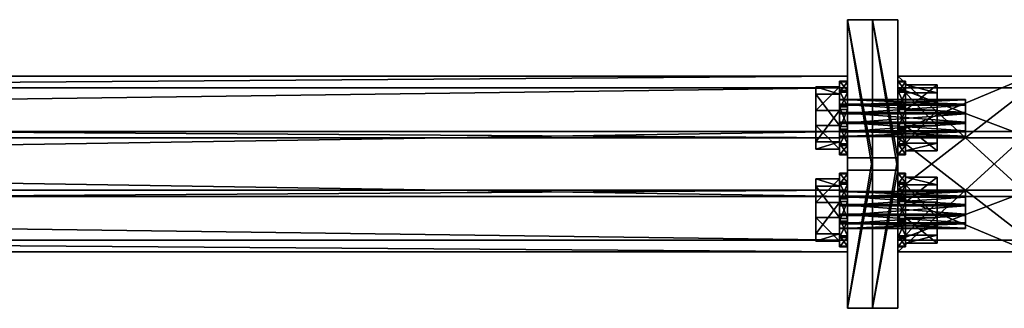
# Model space of a CAD drawing. Header units: millimetres. Extents: x 60485 to 71303, y 100 to 16900.
# Tile 413 of 656: x 68049 to 68362, y 6754 to 6846. Entities that reach past the tile are written whole.
import ezdxf

# ---------------------------------------------------------------- set-up
doc = ezdxf.new("R2010")
doc.units = ezdxf.units.MM
for name, color, linetype in [('13', 7, 'Continuous'), ('4', 7, 'Continuous'), ('99', 7, 'Continuous')]:
    doc.layers.add(name, color=color, linetype=linetype)

msp = doc.modelspace()

# ---------------------------------------------------------------- meshes
at = {"layer": '13', "color": 7}
mesh = msp.add_polyface(dxfattribs=at)
corners = [(68349.5, 6816.37, 4954.16), (68309.5, 6819.01, 4955.81), (68309.5, 6816.37, 4954.16), (68349.5, 6819.01, 4955.81), (68309.5, 6820.46, 4958.55), (68349.5, 6820.46, 4958.55), (68309.5, 6820.36, 4961.66), (68349.5, 6820.36, 4961.66), (68309.5, 6818.71, 4964.29), (68349.5, 6818.71, 4964.29), (68309.5, 6815.97, 4965.75), (68349.5, 6815.97, 4965.75), (68309.5, 6812.86, 4965.64), (68309.5, 6808.77, 4961.25), (68309.5, 6808.88, 4958.15), (68309.5, 6810.53, 4955.51), (68309.5, 6813.27, 4954.05), (68309.5, 6812.28, 4949.78), (68309.5, 6822.22, 4952.81), (68302, 6822.22, 4952.81), (68302, 6812.28, 4949.78), (68309.5, 6824.56, 4962.94), (68302, 6824.56, 4962.94), (68309.5, 6816.96, 4970.03), (68302, 6816.96, 4970.03), (68312, 6811.92, 4948.21), (68312, 6818.13, 4948.43), (68309.5, 6818.13, 4948.43), (68312, 6823.39, 4951.72), (68309.5, 6823.39, 4951.72), (68312, 6826.31, 4957.2), (68309.5, 6826.31, 4957.2), (68312, 6826.09, 4963.41), (68309.5, 6826.09, 4963.41), (68312, 6822.8, 4968.68), (68309.5, 6822.8, 4968.68), (68312, 6817.32, 4971.59), (68309.5, 6817.32, 4971.59), (68309.5, 6811.11, 4971.38), (68312, 6806.43, 4951.12), (68312, 6803.14, 4956.39), (68309.5, 6803.14, 4956.39), (68309.5, 6806.43, 4951.12), (68309.5, 6811.92, 4948.21)]
mesh.append_faces([[corners[k] for k in face] for face in [(0, 1, 2, 2), (3, 4, 1, 1), (5, 6, 4, 4), (7, 8, 6, 6), (9, 10, 8, 8), (11, 12, 10, 10), (1, 16, 2, 2), (17, 19, 20, 20), (18, 22, 19, 19), (21, 24, 22, 22), (17, 21, 18, 18), (22, 20, 19, 19), (26, 29, 27, 27), (28, 31, 29, 29), (30, 33, 31, 31), (32, 35, 33, 33), (34, 37, 35, 35), (36, 38, 37, 37), (25, 28, 26, 26), (31, 27, 29, 29)]], dxfattribs={"vtx0": -1, "color": 7})
mesh.append_faces([[corners[k] for k in face] for face in [(10, 13, 8, 8), (8, 14, 6, 6), (6, 15, 4, 4), (4, 16, 1, 1), (21, 17, 23, 23), (24, 20, 22, 22), (28, 25, 30, 30), (30, 25, 32, 32), (32, 39, 34, 34), (34, 40, 36, 36), (37, 41, 35, 35), (35, 42, 33, 33), (33, 43, 31, 31)]], dxfattribs={"vtx0": -1, "vtx1": -1, "color": 7})
mesh.append_faces([[corners[k] for k in face] for face in [(31, 43, 27, 27)]], dxfattribs={"vtx0": -1, "vtx2": -1, "vtx3": -1, "color": 7})
mesh.append_faces([[corners[k] for k in face] for face in [(17, 18, 19, 19), (18, 21, 22, 22), (21, 23, 24, 24), (25, 26, 27, 27), (26, 28, 29, 29), (28, 30, 31, 31), (30, 32, 33, 33), (32, 34, 35, 35), (34, 36, 37, 37)]], dxfattribs={"vtx2": -1, "vtx3": -1, "color": 7})
mesh = msp.add_polyface(dxfattribs=at)
corners = [(68349.5, 6808.88, 4958.15), (68309.5, 6810.53, 4955.51), (68309.5, 6808.88, 4958.15), (68349.5, 6810.53, 4955.51), (68309.5, 6813.27, 4954.05), (68349.5, 6813.27, 4954.05), (68309.5, 6816.37, 4954.16), (68349.5, 6812.86, 4965.64), (68309.5, 6810.23, 4963.99), (68309.5, 6812.86, 4965.64), (68349.5, 6810.23, 4963.99), (68309.5, 6808.77, 4961.25), (68349.5, 6808.77, 4961.25), (68309.5, 6815.97, 4965.75), (68309.5, 6818.71, 4964.29), (68309.5, 6820.36, 4961.66), (68309.5, 6820.46, 4958.55), (68309.5, 6804.68, 4956.86), (68309.5, 6812.28, 4949.78), (68302, 6812.28, 4949.78), (68302, 6804.68, 4956.86), (68309.5, 6816.96, 4970.03), (68309.5, 6807.02, 4966.99), (68302, 6807.02, 4966.99), (68302, 6816.96, 4970.03), (68312, 6803.14, 4956.39), (68312, 6806.43, 4951.12), (68309.5, 6806.43, 4951.12), (68309.5, 6803.14, 4956.39), (68312, 6811.92, 4948.21), (68309.5, 6811.92, 4948.21), (68309.5, 6818.13, 4948.43), (68312, 6817.32, 4971.59), (68312, 6811.11, 4971.38), (68309.5, 6811.11, 4971.38), (68312, 6805.84, 4968.09), (68309.5, 6805.84, 4968.09), (68312, 6802.93, 4962.6), (68309.5, 6802.93, 4962.6), (68312, 6826.09, 4963.41), (68312, 6822.8, 4968.68), (68309.5, 6817.32, 4971.59), (68309.5, 6822.8, 4968.68), (68309.5, 6826.09, 4963.41)]
mesh.append_faces([[corners[k] for k in face] for face in [(0, 1, 2, 2), (3, 4, 1, 1), (5, 6, 4, 4), (7, 8, 9, 9), (10, 11, 8, 8), (12, 2, 11, 11), (11, 9, 8, 8), (17, 19, 20, 20), (21, 23, 24, 24), (22, 20, 23, 23), (21, 17, 22, 22), (20, 24, 23, 23), (25, 27, 28, 28), (26, 30, 27, 27), (29, 31, 30, 30), (33, 36, 34, 34), (35, 38, 36, 36), (37, 28, 38, 38), (33, 37, 35, 35), (38, 34, 36, 36)]], dxfattribs={"vtx0": -1, "color": 7})
mesh.append_faces([[corners[k] for k in face] for face in [(9, 11, 13, 13), (32, 37, 33, 33), (34, 38, 41, 41)]], dxfattribs={"vtx0": -1, "vtx1": -1, "color": 7})
mesh.append_faces([[corners[k] for k in face] for face in [(14, 11, 2, 2), (15, 2, 1, 1), (16, 1, 4, 4), (21, 18, 17, 17), (24, 20, 19, 19), (39, 29, 26, 26), (40, 26, 25, 25), (32, 25, 37, 37), (41, 38, 28, 28), (42, 28, 27, 27), (43, 27, 30, 30)]], dxfattribs={"vtx0": -1, "vtx2": -1, "vtx3": -1, "color": 7})
mesh.append_faces([[corners[k] for k in face] for face in [(17, 18, 19, 19), (21, 22, 23, 23), (22, 17, 20, 20), (25, 26, 27, 27), (26, 29, 30, 30), (32, 33, 34, 34), (33, 35, 36, 36), (35, 37, 38, 38), (37, 25, 28, 28)]], dxfattribs={"vtx2": -1, "vtx3": -1, "color": 7})
mesh = msp.add_polyface(dxfattribs=at)
corners = [(68349.5, 6813.27, 4954.05), (68349.5, 6816.37, 4954.16), (68309.5, 6816.37, 4954.16), (68349.5, 6819.01, 4955.81), (68309.5, 6819.01, 4955.81), (68349.5, 6820.46, 4958.55), (68309.5, 6820.46, 4958.55), (68349.5, 6820.36, 4961.66), (68309.5, 6820.36, 4961.66), (68349.5, 6818.71, 4964.29), (68309.5, 6818.71, 4964.29), (68349.5, 6815.97, 4965.75), (68309.5, 6815.97, 4965.75), (68349.5, 6810.53, 4955.51), (68349.5, 6808.88, 4958.15), (68349.5, 6808.77, 4961.25), (68340.5, 6812.15, 4949.21), (68340.5, 6822.64, 4952.42), (68330.5, 6822.64, 4952.42), (68330.5, 6812.15, 4949.21), (68340.5, 6825.11, 4963.11), (68330.5, 6825.11, 4963.11), (68340.5, 6817.09, 4970.59), (68330.5, 6817.09, 4970.59), (68340.5, 6804.13, 4956.69), (68330.5, 6811.92, 4948.21), (68330.5, 6818.13, 4948.43), (68328, 6818.13, 4948.43), (68330.5, 6823.39, 4951.72), (68328, 6823.39, 4951.72), (68330.5, 6826.31, 4957.2), (68328, 6826.31, 4957.2), (68330.5, 6826.09, 4963.41), (68328, 6826.09, 4963.41), (68330.5, 6822.8, 4968.68), (68328, 6822.8, 4968.68), (68330.5, 6817.32, 4971.59), (68328, 6817.32, 4971.59), (68328, 6811.11, 4971.38), (68330.5, 6806.43, 4951.12), (68330.5, 6803.14, 4956.39), (68328, 6803.14, 4956.39), (68328, 6806.43, 4951.12), (68328, 6811.92, 4948.21)]
mesh.append_faces([[corners[k] for k in face] for face in [(0, 3, 1, 1), (16, 18, 19, 19), (17, 21, 18, 18), (20, 23, 21, 21), (16, 20, 17, 17), (21, 19, 18, 18), (26, 29, 27, 27), (28, 31, 29, 29), (30, 33, 31, 31), (32, 35, 33, 33), (34, 37, 35, 35), (36, 38, 37, 37), (25, 28, 26, 26), (31, 27, 29, 29)]], dxfattribs={"vtx0": -1, "color": 7})
mesh.append_faces([[corners[k] for k in face] for face in [(3, 0, 5, 5), (5, 13, 7, 7), (7, 14, 9, 9), (9, 15, 11, 11), (20, 24, 22, 22), (23, 19, 21, 21), (28, 25, 30, 30), (30, 25, 32, 32), (32, 39, 34, 34), (34, 40, 36, 36), (37, 41, 35, 35), (35, 42, 33, 33), (33, 43, 31, 31)]], dxfattribs={"vtx0": -1, "vtx1": -1, "color": 7})
mesh.append_faces([[corners[k] for k in face] for face in [(31, 43, 27, 27)]], dxfattribs={"vtx0": -1, "vtx2": -1, "vtx3": -1, "color": 7})
mesh.append_faces([[corners[k] for k in face] for face in [(0, 1, 2, 2), (1, 3, 4, 4), (3, 5, 6, 6), (5, 7, 8, 8), (7, 9, 10, 10), (9, 11, 12, 12), (16, 17, 18, 18), (17, 20, 21, 21), (20, 22, 23, 23), (25, 26, 27, 27), (26, 28, 29, 29), (28, 30, 31, 31), (30, 32, 33, 33), (32, 34, 35, 35), (34, 36, 37, 37)]], dxfattribs={"vtx2": -1, "vtx3": -1, "color": 7})
mesh = msp.add_polyface(dxfattribs=at)
corners = [(68349.5, 6808.88, 4958.15), (68349.5, 6810.53, 4955.51), (68309.5, 6810.53, 4955.51), (68349.5, 6813.27, 4954.05), (68309.5, 6813.27, 4954.05), (68349.5, 6815.97, 4965.75), (68349.5, 6812.86, 4965.64), (68309.5, 6812.86, 4965.64), (68349.5, 6810.23, 4963.99), (68309.5, 6810.23, 4963.99), (68349.5, 6808.77, 4961.25), (68309.5, 6808.77, 4961.25), (68309.5, 6808.88, 4958.15), (68349.5, 6820.46, 4958.55), (68349.5, 6820.36, 4961.66), (68349.5, 6818.71, 4964.29), (68340.5, 6804.13, 4956.69), (68340.5, 6812.15, 4949.21), (68330.5, 6812.15, 4949.21), (68330.5, 6804.13, 4956.69), (68340.5, 6817.09, 4970.59), (68340.5, 6806.6, 4967.38), (68330.5, 6806.6, 4967.38), (68330.5, 6817.09, 4970.59), (68340.5, 6825.11, 4963.11), (68330.5, 6803.14, 4956.39), (68330.5, 6806.43, 4951.12), (68328, 6806.43, 4951.12), (68328, 6803.14, 4956.39), (68330.5, 6811.92, 4948.21), (68328, 6811.92, 4948.21), (68328, 6818.13, 4948.43), (68330.5, 6817.32, 4971.59), (68330.5, 6811.11, 4971.38), (68328, 6811.11, 4971.38), (68330.5, 6805.84, 4968.09), (68328, 6805.84, 4968.09), (68330.5, 6802.93, 4962.6), (68328, 6802.93, 4962.6), (68330.5, 6826.09, 4963.41), (68330.5, 6822.8, 4968.68), (68328, 6817.32, 4971.59), (68328, 6822.8, 4968.68), (68328, 6826.09, 4963.41)]
mesh.append_faces([[corners[k] for k in face] for face in [(5, 8, 6, 6), (16, 18, 19, 19), (20, 22, 23, 23), (21, 19, 22, 22), (20, 16, 21, 21), (19, 23, 22, 22), (25, 27, 28, 28), (26, 30, 27, 27), (29, 31, 30, 30), (33, 36, 34, 34), (35, 38, 36, 36), (37, 28, 38, 38), (33, 37, 35, 35), (38, 34, 36, 36)]], dxfattribs={"vtx0": -1, "color": 7})
mesh.append_faces([[corners[k] for k in face] for face in [(32, 37, 33, 33), (34, 38, 41, 41)]], dxfattribs={"vtx0": -1, "vtx1": -1, "color": 7})
mesh.append_faces([[corners[k] for k in face] for face in [(13, 3, 1, 1), (14, 1, 0, 0), (15, 0, 10, 10), (5, 10, 8, 8), (24, 17, 16, 16), (23, 19, 18, 18), (39, 29, 26, 26), (40, 26, 25, 25), (32, 25, 37, 37), (41, 38, 28, 28), (42, 28, 27, 27), (43, 27, 30, 30)]], dxfattribs={"vtx0": -1, "vtx2": -1, "vtx3": -1, "color": 7})
mesh.append_faces([[corners[k] for k in face] for face in [(0, 1, 2, 2), (1, 3, 4, 4), (5, 6, 7, 7), (6, 8, 9, 9), (8, 10, 11, 11), (10, 0, 12, 12), (16, 17, 18, 18), (20, 21, 22, 22), (21, 16, 19, 19), (25, 26, 27, 27), (26, 29, 30, 30), (32, 33, 34, 34), (33, 35, 36, 36), (35, 37, 38, 38), (37, 25, 28, 28)]], dxfattribs={"vtx2": -1, "vtx3": -1, "color": 7})
mesh = msp.add_polyface(dxfattribs=at)
corners = [(68349.5, 6779.64, 5053.78), (68309.5, 6781.29, 5051.14), (68309.5, 6779.64, 5053.78), (68349.5, 6781.29, 5051.14), (68309.5, 6784.03, 5049.69), (68349.5, 6784.03, 5049.69), (68309.5, 6787.14, 5049.79), (68349.5, 6783.63, 5061.27), (68309.5, 6780.99, 5059.62), (68309.5, 6783.63, 5061.27), (68349.5, 6780.99, 5059.62), (68309.5, 6779.54, 5056.88), (68349.5, 6779.54, 5056.88), (68309.5, 6786.73, 5061.38), (68309.5, 6789.47, 5059.92), (68309.5, 6791.12, 5057.29), (68309.5, 6775.44, 5052.49), (68309.5, 6783.04, 5045.41), (68302, 6783.04, 5045.41), (68302, 6775.44, 5052.49), (68309.5, 6787.72, 5065.66), (68309.5, 6777.78, 5062.62), (68302, 6777.78, 5062.62), (68302, 6787.72, 5065.66), (68309.5, 6795.32, 5058.57), (68312, 6773.91, 5052.02), (68312, 6777.2, 5046.76), (68309.5, 6777.2, 5046.76), (68309.5, 6773.91, 5052.02), (68312, 6782.68, 5043.84), (68309.5, 6782.68, 5043.84), (68309.5, 6788.89, 5044.06), (68312, 6788.08, 5067.22), (68312, 6781.87, 5067.01), (68309.5, 6781.87, 5067.01), (68312, 6776.61, 5063.72), (68309.5, 6776.61, 5063.72), (68312, 6773.69, 5058.23), (68309.5, 6773.69, 5058.23), (68312, 6796.86, 5059.04), (68312, 6793.57, 5064.31), (68309.5, 6788.08, 5067.22), (68309.5, 6793.57, 5064.31), (68309.5, 6797.07, 5052.83)]
mesh.append_faces([[corners[k] for k in face] for face in [(0, 1, 2, 2), (3, 4, 1, 1), (5, 6, 4, 4), (7, 8, 9, 9), (10, 11, 8, 8), (12, 2, 11, 11), (8, 13, 9, 9), (16, 18, 19, 19), (20, 22, 23, 23), (21, 19, 22, 22), (20, 16, 21, 21), (19, 23, 22, 22), (25, 27, 28, 28), (26, 30, 27, 27), (29, 31, 30, 30), (33, 36, 34, 34), (35, 38, 36, 36), (37, 28, 38, 38), (32, 35, 33, 33), (38, 34, 36, 36)]], dxfattribs={"vtx0": -1, "color": 7})
mesh.append_faces([[corners[k] for k in face] for face in [(34, 38, 41, 41)]], dxfattribs={"vtx0": -1, "vtx1": -1, "color": 7})
mesh.append_faces([[corners[k] for k in face] for face in [(13, 8, 11, 11), (14, 11, 2, 2), (15, 2, 1, 1), (15, 1, 4, 4), (24, 17, 16, 16), (23, 19, 18, 18), (39, 29, 26, 26), (39, 26, 25, 25), (40, 25, 37, 37), (32, 37, 35, 35), (42, 38, 28, 28), (42, 28, 27, 27), (43, 27, 30, 30)]], dxfattribs={"vtx0": -1, "vtx2": -1, "vtx3": -1, "color": 7})
mesh.append_faces([[corners[k] for k in face] for face in [(16, 17, 18, 18), (20, 21, 22, 22), (21, 16, 19, 19), (25, 26, 27, 27), (26, 29, 30, 30), (32, 33, 34, 34), (33, 35, 36, 36), (35, 37, 38, 38), (37, 25, 28, 28)]], dxfattribs={"vtx2": -1, "vtx3": -1, "color": 7})
mesh = msp.add_polyface(dxfattribs=at)
corners = [(68349.5, 6787.14, 5049.79), (68309.5, 6789.77, 5051.44), (68309.5, 6787.14, 5049.79), (68349.5, 6789.77, 5051.44), (68309.5, 6791.23, 5054.18), (68349.5, 6791.23, 5054.18), (68309.5, 6791.12, 5057.29), (68349.5, 6791.12, 5057.29), (68309.5, 6789.47, 5059.92), (68349.5, 6789.47, 5059.92), (68309.5, 6786.73, 5061.38), (68349.5, 6786.73, 5061.38), (68309.5, 6783.63, 5061.27), (68309.5, 6779.54, 5056.88), (68309.5, 6779.64, 5053.78), (68309.5, 6784.03, 5049.69), (68309.5, 6783.04, 5045.41), (68309.5, 6792.98, 5048.44), (68302, 6792.98, 5048.44), (68302, 6783.04, 5045.41), (68309.5, 6795.32, 5058.57), (68302, 6795.32, 5058.57), (68309.5, 6787.72, 5065.66), (68302, 6787.72, 5065.66), (68309.5, 6775.44, 5052.49), (68312, 6782.68, 5043.84), (68312, 6788.89, 5044.06), (68309.5, 6788.89, 5044.06), (68312, 6794.16, 5047.35), (68309.5, 6794.16, 5047.35), (68312, 6797.07, 5052.83), (68309.5, 6797.07, 5052.83), (68312, 6796.86, 5059.04), (68309.5, 6796.86, 5059.04), (68312, 6793.57, 5064.31), (68309.5, 6793.57, 5064.31), (68312, 6788.08, 5067.22), (68309.5, 6788.08, 5067.22), (68309.5, 6781.87, 5067.01), (68312, 6773.91, 5052.02), (68312, 6773.69, 5058.23), (68309.5, 6773.69, 5058.23), (68309.5, 6777.2, 5046.76), (68309.5, 6782.68, 5043.84)]
mesh.append_faces([[corners[k] for k in face] for face in [(0, 1, 2, 2), (3, 4, 1, 1), (5, 6, 4, 4), (7, 8, 6, 6), (9, 10, 8, 8), (11, 12, 10, 10), (4, 2, 1, 1), (16, 18, 19, 19), (17, 21, 18, 18), (20, 23, 21, 21), (16, 20, 17, 17), (21, 19, 18, 18), (26, 29, 27, 27), (28, 31, 29, 29), (30, 33, 31, 31), (32, 35, 33, 33), (34, 37, 35, 35), (36, 38, 37, 37), (26, 30, 28, 28), (31, 27, 29, 29)]], dxfattribs={"vtx0": -1, "color": 7})
mesh.append_faces([[corners[k] for k in face] for face in [(10, 13, 8, 8), (8, 14, 6, 6), (6, 15, 4, 4), (20, 24, 22, 22), (23, 19, 21, 21), (30, 25, 32, 32), (32, 39, 34, 34), (34, 40, 36, 36), (37, 41, 35, 35), (35, 42, 33, 33), (33, 42, 31, 31)]], dxfattribs={"vtx0": -1, "vtx1": -1, "color": 7})
mesh.append_faces([[corners[k] for k in face] for face in [(4, 15, 2, 2), (30, 26, 25, 25), (31, 43, 27, 27)]], dxfattribs={"vtx0": -1, "vtx2": -1, "vtx3": -1, "color": 7})
mesh.append_faces([[corners[k] for k in face] for face in [(16, 17, 18, 18), (17, 20, 21, 21), (20, 22, 23, 23), (25, 26, 27, 27), (26, 28, 29, 29), (28, 30, 31, 31), (30, 32, 33, 33), (32, 34, 35, 35), (34, 36, 37, 37)]], dxfattribs={"vtx2": -1, "vtx3": -1, "color": 7})
mesh = msp.add_polyface(dxfattribs=at)
corners = [(68349.5, 6779.64, 5053.78), (68349.5, 6781.29, 5051.14), (68309.5, 6781.29, 5051.14), (68349.5, 6784.03, 5049.69), (68309.5, 6784.03, 5049.69), (68349.5, 6786.73, 5061.38), (68349.5, 6783.63, 5061.27), (68309.5, 6783.63, 5061.27), (68349.5, 6780.99, 5059.62), (68309.5, 6780.99, 5059.62), (68349.5, 6779.54, 5056.88), (68309.5, 6779.54, 5056.88), (68309.5, 6779.64, 5053.78), (68349.5, 6791.23, 5054.18), (68349.5, 6791.12, 5057.29), (68349.5, 6789.47, 5059.92), (68340.5, 6774.89, 5052.32), (68340.5, 6782.91, 5044.84), (68330.5, 6782.91, 5044.84), (68330.5, 6774.89, 5052.32), (68340.5, 6787.85, 5066.22), (68340.5, 6777.36, 5063.01), (68330.5, 6777.36, 5063.01), (68330.5, 6787.85, 5066.22), (68340.5, 6795.87, 5058.74), (68330.5, 6795.87, 5058.74), (68330.5, 6773.91, 5052.02), (68330.5, 6777.2, 5046.76), (68328, 6777.2, 5046.76), (68328, 6773.91, 5052.02), (68330.5, 6782.68, 5043.84), (68328, 6782.68, 5043.84), (68328, 6788.89, 5044.06), (68330.5, 6788.08, 5067.22), (68330.5, 6781.87, 5067.01), (68328, 6781.87, 5067.01), (68330.5, 6776.61, 5063.72), (68328, 6776.61, 5063.72), (68330.5, 6773.69, 5058.23), (68328, 6773.69, 5058.23), (68330.5, 6796.86, 5059.04), (68330.5, 6793.57, 5064.31), (68328, 6788.08, 5067.22), (68328, 6793.57, 5064.31), (68328, 6797.07, 5052.83)]
mesh.append_faces([[corners[k] for k in face] for face in [(5, 8, 6, 6), (16, 18, 19, 19), (20, 22, 23, 23), (21, 19, 22, 22), (20, 16, 21, 21), (19, 23, 22, 22), (26, 28, 29, 29), (27, 31, 28, 28), (30, 32, 31, 31), (34, 37, 35, 35), (36, 39, 37, 37), (38, 29, 39, 39), (33, 36, 34, 34), (39, 35, 37, 37)]], dxfattribs={"vtx0": -1, "color": 7})
mesh.append_faces([[corners[k] for k in face] for face in [(35, 39, 42, 42)]], dxfattribs={"vtx0": -1, "vtx1": -1, "color": 7})
mesh.append_faces([[corners[k] for k in face] for face in [(13, 3, 1, 1), (14, 1, 0, 0), (15, 0, 10, 10), (5, 10, 8, 8), (24, 17, 16, 16), (25, 19, 18, 18), (40, 30, 27, 27), (40, 27, 26, 26), (41, 26, 38, 38), (33, 38, 36, 36), (43, 39, 29, 29), (43, 29, 28, 28), (44, 28, 31, 31)]], dxfattribs={"vtx0": -1, "vtx2": -1, "vtx3": -1, "color": 7})
mesh.append_faces([[corners[k] for k in face] for face in [(0, 1, 2, 2), (1, 3, 4, 4), (5, 6, 7, 7), (6, 8, 9, 9), (8, 10, 11, 11), (10, 0, 12, 12), (16, 17, 18, 18), (20, 21, 22, 22), (21, 16, 19, 19), (26, 27, 28, 28), (27, 30, 31, 31), (33, 34, 35, 35), (34, 36, 37, 37), (36, 38, 39, 39), (38, 26, 29, 29)]], dxfattribs={"vtx2": -1, "vtx3": -1, "color": 7})
mesh = msp.add_polyface(dxfattribs=at)
corners = [(68349.5, 6784.03, 5049.69), (68349.5, 6787.14, 5049.79), (68309.5, 6787.14, 5049.79), (68349.5, 6789.77, 5051.44), (68309.5, 6789.77, 5051.44), (68349.5, 6791.23, 5054.18), (68309.5, 6791.23, 5054.18), (68349.5, 6791.12, 5057.29), (68309.5, 6791.12, 5057.29), (68349.5, 6789.47, 5059.92), (68309.5, 6789.47, 5059.92), (68349.5, 6786.73, 5061.38), (68309.5, 6786.73, 5061.38), (68349.5, 6781.29, 5051.14), (68349.5, 6779.64, 5053.78), (68349.5, 6779.54, 5056.88), (68340.5, 6782.91, 5044.84), (68340.5, 6793.4, 5048.05), (68330.5, 6793.4, 5048.05), (68330.5, 6782.91, 5044.84), (68340.5, 6795.87, 5058.74), (68330.5, 6795.87, 5058.74), (68340.5, 6787.85, 5066.22), (68330.5, 6787.85, 5066.22), (68340.5, 6774.89, 5052.32), (68330.5, 6774.89, 5052.32), (68330.5, 6782.68, 5043.84), (68330.5, 6788.89, 5044.06), (68328, 6788.89, 5044.06), (68330.5, 6794.16, 5047.35), (68328, 6794.16, 5047.35), (68330.5, 6797.07, 5052.83), (68328, 6797.07, 5052.83), (68330.5, 6796.86, 5059.04), (68328, 6796.86, 5059.04), (68330.5, 6793.57, 5064.31), (68328, 6793.57, 5064.31), (68330.5, 6788.08, 5067.22), (68328, 6788.08, 5067.22), (68328, 6781.87, 5067.01), (68330.5, 6773.91, 5052.02), (68330.5, 6773.69, 5058.23), (68328, 6773.69, 5058.23), (68328, 6777.2, 5046.76), (68328, 6782.68, 5043.84)]
mesh.append_faces([[corners[k] for k in face] for face in [(1, 5, 3, 3), (16, 18, 19, 19), (17, 21, 18, 18), (20, 23, 21, 21), (16, 20, 17, 17), (21, 19, 18, 18), (27, 30, 28, 28), (29, 32, 30, 30), (31, 34, 32, 32), (33, 36, 34, 34), (35, 38, 36, 36), (37, 39, 38, 38), (27, 31, 29, 29), (32, 28, 30, 30)]], dxfattribs={"vtx0": -1, "color": 7})
mesh.append_faces([[corners[k] for k in face] for face in [(5, 13, 7, 7), (7, 14, 9, 9), (9, 15, 11, 11), (20, 24, 22, 22), (23, 25, 21, 21), (31, 26, 33, 33), (33, 40, 35, 35), (35, 41, 37, 37), (38, 42, 36, 36), (36, 43, 34, 34), (34, 43, 32, 32)]], dxfattribs={"vtx0": -1, "vtx1": -1, "color": 7})
mesh.append_faces([[corners[k] for k in face] for face in [(5, 1, 0, 0), (31, 27, 26, 26), (32, 44, 28, 28)]], dxfattribs={"vtx0": -1, "vtx2": -1, "vtx3": -1, "color": 7})
mesh.append_faces([[corners[k] for k in face] for face in [(0, 1, 2, 2), (1, 3, 4, 4), (3, 5, 6, 6), (5, 7, 8, 8), (7, 9, 10, 10), (9, 11, 12, 12), (16, 17, 18, 18), (17, 20, 21, 21), (20, 22, 23, 23), (26, 27, 28, 28), (27, 29, 30, 30), (29, 31, 32, 32), (31, 33, 34, 34), (33, 35, 36, 36), (35, 37, 38, 38)]], dxfattribs={"vtx2": -1, "vtx3": -1, "color": 7})
at = {"layer": '4', "color": 171}
mesh = msp.add_polyface(dxfattribs=at)
corners = [(68312, 6824.15, 4986.87), (68312, 6791.64, 4976.93), (65888, 6791.64, 4976.93), (65888, 6824.15, 4986.87), (68312, 6775.85, 5028.57), (65888, 6775.85, 5028.57), (68312, 6808.36, 5038.51), (65888, 6808.36, 5038.51), (68312, 6827.9, 4984.87), (68312, 6810.35, 5042.25), (65888, 6810.35, 5042.25), (65888, 6827.9, 4984.87), (68312, 6772.1, 5030.56), (65888, 6772.1, 5030.56), (68312, 6789.65, 4973.18), (65888, 6789.65, 4973.18)]
mesh.append_faces([[corners[k] for k in face] for face in [(0, 2, 3, 3), (1, 5, 2, 2), (4, 7, 5, 5), (6, 3, 7, 7), (8, 10, 11, 11), (9, 13, 10, 10), (12, 15, 13, 13), (14, 11, 15, 15)]], dxfattribs={"vtx0": -1, "color": 171})
mesh.append_faces([[corners[k] for k in face] for face in [(9, 6, 12, 12), (6, 8, 0, 0), (0, 8, 1, 1), (12, 4, 14, 14), (4, 12, 6, 6), (11, 3, 15, 15), (3, 10, 7, 7), (7, 10, 5, 5), (15, 2, 13, 13), (2, 15, 3, 3), (13, 5, 10, 10)]], dxfattribs={"vtx0": -1, "vtx1": -1, "color": 171})
mesh.append_faces([[corners[k] for k in face] for face in [(6, 9, 8, 8), (1, 8, 14, 14), (14, 4, 1, 1), (3, 11, 10, 10), (13, 2, 5, 5)]], dxfattribs={"vtx0": -1, "vtx2": -1, "vtx3": -1, "color": 171})
mesh.append_faces([[corners[k] for k in face] for face in [(0, 1, 2, 2), (1, 4, 5, 5), (4, 6, 7, 7), (6, 0, 3, 3), (8, 9, 10, 10), (9, 12, 13, 13), (12, 14, 15, 15), (14, 8, 11, 11)]], dxfattribs={"vtx2": -1, "vtx3": -1, "color": 171})
mesh = msp.add_polyface(dxfattribs=at)
corners = [(68370, 6824.15, 4986.87), (68370, 6791.64, 4976.93), (68328, 6791.64, 4976.93), (68328, 6824.15, 4986.87), (68370, 6775.85, 5028.57), (68328, 6775.85, 5028.57), (68370, 6808.36, 5038.51), (68328, 6808.36, 5038.51), (68370, 6827.9, 4984.87), (68370, 6810.35, 5042.25), (68328, 6810.35, 5042.25), (68328, 6827.9, 4984.87), (68370, 6772.1, 5030.56), (68328, 6772.1, 5030.56), (68370, 6789.65, 4973.18), (68328, 6789.65, 4973.18)]
mesh.append_faces([[corners[k] for k in face] for face in [(0, 2, 3, 3), (1, 5, 2, 2), (4, 7, 5, 5), (6, 3, 7, 7), (8, 10, 11, 11), (9, 13, 10, 10), (12, 15, 13, 13), (14, 11, 15, 15)]], dxfattribs={"vtx0": -1, "color": 171})
mesh.append_faces([[corners[k] for k in face] for face in [(8, 6, 9, 9), (6, 8, 0, 0), (0, 8, 1, 1), (12, 4, 14, 14), (4, 9, 6, 6), (14, 1, 8, 8), (10, 3, 11, 11), (3, 10, 7, 7), (15, 2, 13, 13), (2, 11, 3, 3), (13, 7, 10, 10)]], dxfattribs={"vtx0": -1, "vtx1": -1, "color": 171})
mesh.append_faces([[corners[k] for k in face] for face in [(4, 12, 9, 9), (14, 4, 1, 1), (2, 15, 11, 11), (13, 2, 5, 5), (13, 5, 7, 7)]], dxfattribs={"vtx0": -1, "vtx2": -1, "vtx3": -1, "color": 171})
mesh.append_faces([[corners[k] for k in face] for face in [(0, 1, 2, 2), (1, 4, 5, 5), (4, 6, 7, 7), (6, 0, 3, 3), (8, 9, 10, 10), (9, 12, 13, 13), (12, 14, 15, 15), (14, 8, 11, 11)]], dxfattribs={"vtx2": -1, "vtx3": -1, "color": 171})
at = {"layer": '99', "color": 7}
mesh = msp.add_polyface(dxfattribs=at)
corners = [(68320, 6754.16, 5072.13), (68320, 6801.98, 5086.75), (68320, 6845.84, 4943.3), (68320, 6798.02, 4928.68), (68312, 6801.98, 5086.75), (68312, 6845.84, 4943.3), (68312, 6754.16, 5072.13), (68312, 6798.02, 4928.68)]
mesh.append_faces([[corners[k] for k in face] for face in [(0, 2, 3, 3), (1, 5, 2, 2), (4, 7, 5, 5), (6, 3, 7, 7), (1, 6, 4, 4), (3, 5, 7, 7)]], dxfattribs={"vtx0": -1, "color": 7})
mesh.append_faces([[corners[k] for k in face] for face in [(0, 1, 2, 2), (1, 4, 5, 5), (4, 6, 7, 7), (6, 0, 3, 3), (1, 0, 6, 6), (3, 2, 5, 5)]], dxfattribs={"vtx2": -1, "vtx3": -1, "color": 7})
mesh = msp.add_polyface(dxfattribs=at)
corners = [(68328, 6754.16, 5072.13), (68328, 6801.98, 5086.75), (68328, 6845.84, 4943.3), (68328, 6798.02, 4928.68), (68320, 6801.98, 5086.75), (68320, 6845.84, 4943.3), (68320, 6754.16, 5072.13), (68320, 6798.02, 4928.68)]
mesh.append_faces([[corners[k] for k in face] for face in [(0, 2, 3, 3), (1, 5, 2, 2), (4, 7, 5, 5), (6, 3, 7, 7), (1, 6, 4, 4), (3, 5, 7, 7)]], dxfattribs={"vtx0": -1, "color": 7})
mesh.append_faces([[corners[k] for k in face] for face in [(0, 1, 2, 2), (1, 4, 5, 5), (4, 6, 7, 7), (6, 0, 3, 3), (1, 0, 6, 6), (3, 2, 5, 5)]], dxfattribs={"vtx2": -1, "vtx3": -1, "color": 7})

doc.saveas('drawing.dxf')
